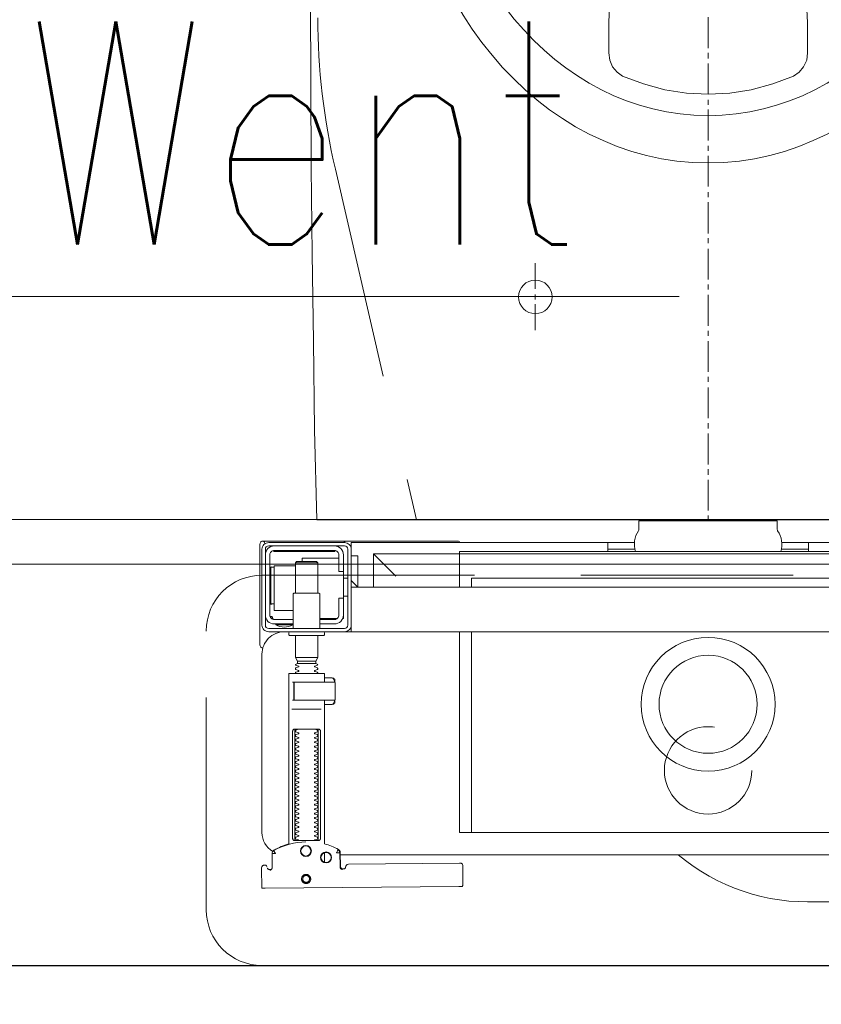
# Model space of a CAD drawing. Header units: millimetres. Extents: x 23192 to 177760, y -399809 to -79279.
# Tile 659 of 822: x 74484 to 74519, y -195415 to -195371. Entities that reach past the tile are written whole.
import ezdxf

# ---------------------------------------------------------------- set-up
doc = ezdxf.new("R2010")
doc.units = ezdxf.units.MM
doc.linetypes.add('CARKOVANA', pattern=[7.5, 5, -2.5])
doc.linetypes.add('HIDDEN2', pattern=[4.7625, 3.175, -1.5875])
doc.layers.get('0').update_dxf_attribs({"lineweight": 0})
for name, color, linetype, lineweight in [('!! 0_ Istn-sciany', 3, 'Continuous', 30), ('!! 0_Istn-went', 5, 'Continuous', 13), ('!! 2 ZABUDOWA GK-MDF', 54, 'Continuous', 13), ('!! 2_wypos-sanitarne', 240, 'Continuous', 9), ('Dimension (ISO)', 7, 'Continuous', 25)]:
    doc.layers.add(name, color=color, linetype=linetype, lineweight=lineweight)
doc.layers.add('!! 1_Wyburzenia', color=252, linetype='CARKOVANA', lineweight=13, true_color=0x696969)
doc.layers.add('!! 2_WYBURZENIA DO REMONTU', color=7, linetype='Continuous', lineweight=0, true_color=0x4d4d4d, plot=False)
doc.layers.add('!!_@ wypos sanit nd', color=7, linetype='Continuous', lineweight=0, plot=False)
doc.layers.add('Powierzchnia', color=140, linetype='Continuous', lineweight=5, plot=False)
doc.styles.add('ARCHETYP', font='romans.shx', dxfattribs={"height": 15})
doc.styles.add('Note Text (ISO)', font='tahoma.ttf')
doc.dimstyles.new('Default (ISO)', dxfattribs={"dimscale": 5, "dimtxt": 5, "dimasz": 5, "dimexe": 3.175, "dimexo": 0, "dimgap": 0.762, "dimtad": 1, "dimdec": 0, "dimrnd": 1e-08, "dimzin": 0, "dimtxsty": 'Note Text (ISO)', "dimcen": 0.09, "dimdle": 10, "dimclrd": 256, "dimclre": 256, "dimclrt": 256, "dimazin": 0, "dimtfac": 0.70104, "dimtmove": 0, "dimatfit": 3, "dimfxl": 1, "dimtolj": 1, "dimtzin": 0, "dimlwd": -1, "dimlwe": -1, "dimarcsym": 0})

# ---------------------------------------------------------------- blocks, each defined once
blk = doc.blocks.new('A$Cff2eaf8b')
for points in [[(-0.18941, 0.08863), (-0.04454, 0.08863), (-0.04035, 0.08853), (-0.03617, 0.08824), (-0.032, 0.08775), (-0.02786, 0.08707), (-0.02376, 0.08619), (-0.0197, 0.08513), (-0.0157, 0.08388), (-0.01176, 0.08244), (-0.00789, 0.08082), (-0.0041, 0.07902), (-0.0004, 0.07705), (0.0032, 0.0749), (0.0067, 0.0726), (0.01009, 0.07012), (0.01337, 0.0675)], [(0.19864, 0.08252), (0.11173, 0.08169)], [(0.20013, 0.08252), (0.20025, 0.07353)], [(0.16386, 0.07389), (0.16409, 0.07384), (0.16425, 0.07378), (0.1644, 0.07368), (0.16452, 0.07356), (0.16463, 0.07342), (0.16471, 0.07326), (0.16476, 0.07309), (0.16478, 0.07292), (0.16496, 0.06636), (0.16497, 0.06624), (0.16498, 0.06614), (0.165, 0.06604), (0.16503, 0.06594), (0.16507, 0.06584), (0.16511, 0.06575), (0.16516, 0.06566), (0.16521, 0.06557), (0.16527, 0.06549), (0.16534, 0.0654), (0.16542, 0.06533), (0.1655, 0.06526), (0.16558, 0.06519), (0.16567, 0.06513), (0.16576, 0.06508), (0.16651, 0.0647), (0.16726, 0.06433), (0.16803, 0.06399), (0.16881, 0.06367), (0.1696, 0.06337), (0.17039, 0.06309), (0.17119, 0.06284), (0.172, 0.0626), (0.172, -0.00186)], [(0.1651, 0.06653), (0.16492, 0.07312), (0.1649, 0.07329), (0.16485, 0.07345), (0.16478, 0.07361), (0.16467, 0.07374), (0.16455, 0.07386), (0.16441, 0.07396), (0.16425, 0.07403), (0.16409, 0.07408), (0.16391, 0.07409)], [(0.172, 0.07087), (0.172, 0.06656)], [(0.19757, 0.07355), (0.19749, 0.07368), (0.19738, 0.0738), (0.19726, 0.0739), (0.19713, 0.07399), (0.19698, 0.07405), (0.19683, 0.07408), (0.19667, 0.07409), (0.19577, 0.07408)], [(0.16493, 0.0675), (-0.16477, 0.0675)], [(-0.11847, -0.0325), (-0.11847, 0.0575), (0.11153, 0.0575), (0.11153, -0.0325)], [(0.10602, 0.0575), (0.10602, -0.0325)], [(0.17483, 0.06014), (0.17483, 0.01214)], [(0.18523, 0.01214), (0.18523, 0.06014)], [(0.16811, -0.00015), (0.16776, -0.00056), (0.16776, -0.00022), (0.16779, -0.00011), (0.16786, -0.00004), (0.16797, 0), (0.1681, 0.00001), (0.16822, 0.00001), (0.16841, 0.00003), (0.16887, 0.00014), (0.172, 0.00014)], [(0.16848, 0.00006), (0.16856, 0.00012), (0.16876, 0.00014)], [(0.18662, 0.00214), (0.17345, 0.00214)], [(0.16732, -0.0019), (0.16732, -0.00074), (0.16736, -0.00062), (0.16746, -0.00054), (0.16767, -0.00049)], [(0.16751, -0.00165), (0.16754, -0.00139), (0.16766, -0.00086)], [(0.17371, -0.00186), (0.18481, -0.00186), (0.18637, -0.00186)], [(0.16767, -0.01124), (0.16755, -0.01122), (0.16746, -0.01119), (0.16737, -0.01112), (0.16732, -0.01098), (0.16732, -0.00983)], [(0.16766, -0.01087), (0.16754, -0.01033), (0.16751, -0.01008)], [(0.172, -0.01186), (0.16887, -0.01186), (0.16841, -0.01176), (0.16831, -0.01174), (0.16819, -0.01174), (0.16806, -0.01173), (0.16794, -0.01172), (0.16783, -0.01166), (0.16776, -0.01151), (0.16776, -0.01117), (0.16811, -0.01157)], [(0.16876, -0.01186), (0.16866, -0.01186), (0.16848, -0.01178)], [(0.18558, -0.00986), (0.18637, -0.00986)], [(0.185, -0.02092), (0.175, -0.02092)], [(0.1759, -0.0183), (0.1841, -0.0183)], [(0.1841, -0.01936), (0.1759, -0.01936)], [(0.19962, -0.02522), (0.19976, -0.02523), (0.19987, -0.02526), (0.20001, -0.0253)], [(0.20099, -0.02671), (0.20099, -0.0717)], [(-0.16, -0.0355), (-0.16, -0.0325), (0.16, -0.0325), (0.16, -0.0355)], [(0.16, -0.0485), (0.16, -0.0365)], [(0.174, -0.0385), (0.16618, -0.0385)], [(0.167, -0.03806), (0.16693, -0.03815), (0.16687, -0.03825), (0.16681, -0.03837), (0.16675, -0.0385)], [(0.19499, -0.03806), (0.19506, -0.03814), (0.19512, -0.03823), (0.19517, -0.03833), (0.19521, -0.03842), (0.19525, -0.03853), (0.19528, -0.03863), (0.19531, -0.03874), (0.19533, -0.03885), (0.19535, -0.03896), (0.19537, -0.03907), (0.19538, -0.03917), (0.19539, -0.03927), (0.19537, -0.03937), (0.19547, -0.0394), (0.19557, -0.0394), (0.19567, -0.0394), (0.19578, -0.0394), (0.19589, -0.0394), (0.19612, -0.0394), (0.19616, -0.0393), (0.19615, -0.03919), (0.19613, -0.03907), (0.19609, -0.03894), (0.19605, -0.03882), (0.19594, -0.03861)], [(0.1635, -0.0475), (0.1635, -0.04)], [(0.186, -0.042), (0.1945, -0.042), (0.1945, -0.062), (0.185, -0.062)], [(0.1615, -0.0485), (0.1635, -0.0485)], [(0.19591, -0.04489), (0.19602, -0.04489), (0.19615, -0.04489), (0.19632, -0.04489), (0.1965, -0.04489)], [(0.16, -0.0555), (0.157, -0.0525), (0.16, -0.0525), (-0.16, -0.0525), (-0.157, -0.0525), (-0.16, -0.0555)], [(0.10602, -0.0525), (0.10602, -0.05658), (-0.11847, -0.05658)], [(0.11153, -0.0525), (0.11153, -0.0675), (0.15, -0.0675)], [(0.14, -0.0575), (0.15, -0.0675), (0.15, -0.0525)], [(0.16, -0.0665), (0.157, -0.0665), (0.157, -0.0525)], [(0.175, -0.0498), (0.175, -0.06346), (0.1755, -0.06396), (0.1845, -0.06396), (0.185, -0.06346), (0.185, -0.0498)], [(0.1615, -0.0565), (0.1635, -0.0565)], [(0.1965, -0.06151), (0.19632, -0.06151), (0.19615, -0.06151), (0.19602, -0.06151), (0.19591, -0.06151)], [(0.1655, -0.0655), (0.182, -0.0655), (0.182, -0.06396)], [(0.185, -0.06346), (0.175, -0.06346)], [(-0.03305, -0.0725), (-0.16, -0.0725), (-0.16, -0.0695)], [(-0.045, -0.0725), (-0.045, -0.0685)], [(-0.045, -0.0695), (-0.03283, -0.0695)], [(0.03283, -0.0695), (0.045, -0.0695)], [(0.16, -0.0695), (0.16, -0.0725), (0.03305, -0.0725)], [(0.045, -0.0685), (0.045, -0.0725)], [(0.16721, -0.0685), (0.19466, -0.0685), (0.19478, -0.0685)], [(0.17, -0.069), (0.17, -0.0685)], [(0.174, -0.069), (0.174, -0.0685)]]:
    blk.add_lwpolyline(points)
for points in [[(0.16424, 0.07378), (0.16327, 0.07377), (0.16304, 0.07374), (0.16282, 0.07366), (0.16262, 0.07353), (0.16265, 0.07357), (0.16258, 0.07337), (0.16257, 0.07317, -0.157432), (0.16238, 0.07258), (0.1621, 0.07218, -0.241147), (0.16129, 0.07175), (0.1115, 0.07128), (0.11133, 0.07127), (0.11119, 0.07127), (0.11107, 0.07127), (0.11094, 0.07128), (0.11078, 0.0713), (0.11062, 0.07135), (0.11047, 0.07143), (0.11033, 0.07153), (0.11022, 0.07165), (0.11012, 0.07179), (0.11005, 0.07194), (0.11001, 0.0721), (0.10999, 0.07227), (0.10995, 0.08127), (0.11022, 0.08166)], [(0.19647, 0.0744), (0.19626, 0.07438), (0.19604, 0.0743), (0.19585, 0.07417), (0.19566, 0.07396, 0.132231), (0.19551, 0.07346), (0.19546, 0.06691)], [(0.19768, 0.0731, 0.415336), (0.19869, 0.07211)], [(0.19885, 0.07212), (0.19898, 0.07212), (0.19912, 0.07213), (0.19927, 0.07216), (0.1994, 0.07222), (0.19953, 0.07229), (0.19965, 0.07238), (0.19975, 0.07248), (0.20007, 0.07294, 0.158481), (0.20025, 0.07353)], [(0.18031, 0.06175, 0.125713), (0.19466, 0.06556, 0.121439), (0.19519, 0.06605, -0.262119), (0.2, 0.0575), (0.2, -0.0225, -0.414214), (0.19, -0.0325), (0.18751, -0.0325, 0.405519), (0.188, -0.032), (0.188, -0.0313, 0.414214), (0.1875, -0.0308), (0.1725, -0.0308, 0.414214), (0.172, -0.0313), (0.172, -0.032, 0.405519), (0.17249, -0.0325, 0.001664), (0.15993, -0.0325)], [(0.172, -0.00986), (0.172, -0.01366, 0.414214), (0.1722, -0.01386), (0.18462, -0.01386), (0.1878, -0.01386, 0.414214), (0.188, -0.01366), (0.188, 0.06267), (0.18885, 0.06292), (0.18969, 0.06319), (0.19052, 0.0635), (0.19134, 0.06382), (0.19215, 0.06417), (0.19295, 0.06454), (0.19374, 0.06494), (0.19456, 0.06538), (0.19464, 0.06544), (0.19473, 0.0655), (0.19481, 0.06557), (0.19488, 0.06564), (0.19495, 0.06572), (0.19502, 0.06581)], [(0.17647, 0.01114, 0.182836), (0.17636, 0.01123), (0.17515, 0.01163, 0.050055), (0.175, 0.0119), (0.175, 0.01218, 0.050055), (0.17515, 0.01244), (0.17636, 0.01285, 0.719897), (0.17636, 0.01323), (0.17515, 0.01363, 0.050055), (0.175, 0.0139), (0.175, 0.01418, 0.050055), (0.17515, 0.01444), (0.17636, 0.01485, 0.719897), (0.17636, 0.01523), (0.17515, 0.01563, 0.050055), (0.175, 0.0159), (0.175, 0.01618, 0.050055), (0.17515, 0.01644), (0.17636, 0.01685, 0.719897), (0.17636, 0.01723), (0.17515, 0.01763, 0.050055), (0.175, 0.0179), (0.175, 0.01818, 0.050055), (0.17515, 0.01844), (0.17636, 0.01885, 0.719897), (0.17636, 0.01923), (0.17515, 0.01963, 0.050055), (0.175, 0.0199), (0.175, 0.02018, 0.050055), (0.17515, 0.02044), (0.17636, 0.02085, 0.719897), (0.17636, 0.02123), (0.17515, 0.02163, 0.050055), (0.175, 0.0219), (0.175, 0.02218, 0.050055), (0.17515, 0.02244), (0.17636, 0.02285, 0.719897), (0.17636, 0.02323), (0.17515, 0.02363, 0.050055), (0.175, 0.0239), (0.175, 0.02418, 0.050055), (0.17515, 0.02444), (0.17636, 0.02485, 0.719897), (0.17636, 0.02523), (0.17515, 0.02563, 0.050055), (0.175, 0.0259), (0.175, 0.02618, 0.050055), (0.17515, 0.02644), (0.17636, 0.02685, 0.719897), (0.17636, 0.02723), (0.17515, 0.02763, 0.050055), (0.175, 0.0279), (0.175, 0.02818, 0.050055), (0.17515, 0.02844), (0.17636, 0.02885, 0.719897), (0.17636, 0.02923), (0.17515, 0.02963, 0.050055), (0.175, 0.0299), (0.175, 0.03018, 0.050055), (0.17515, 0.03044), (0.17636, 0.03085, 0.719897), (0.17636, 0.03123), (0.17515, 0.03163, 0.050055), (0.175, 0.0319), (0.175, 0.03218, 0.050055), (0.17515, 0.03244), (0.17636, 0.03285, 0.719897), (0.17636, 0.03323), (0.17515, 0.03363, 0.050055), (0.175, 0.0339), (0.175, 0.03418, 0.050055), (0.17515, 0.03444), (0.17636, 0.03485, 0.719897), (0.17636, 0.03523), (0.17515, 0.03563, 0.050055), (0.175, 0.0359), (0.175, 0.03618, 0.050055), (0.17515, 0.03644), (0.17636, 0.03685, 0.719897), (0.17636, 0.03723), (0.17515, 0.03763, 0.050055), (0.175, 0.0379), (0.175, 0.03818, 0.050055), (0.17515, 0.03844), (0.17636, 0.03885, 0.719897), (0.17636, 0.03923), (0.17515, 0.03963, 0.050055), (0.175, 0.0399), (0.175, 0.04018, 0.050055), (0.17515, 0.04044), (0.17636, 0.04085, 0.719897), (0.17636, 0.04123), (0.17515, 0.04163, 0.050055), (0.175, 0.0419), (0.175, 0.04218, 0.050055), (0.17515, 0.04244), (0.17636, 0.04285, 0.719897), (0.17636, 0.04323), (0.17515, 0.04363, 0.050055), (0.175, 0.0439), (0.175, 0.04418, 0.050055), (0.17515, 0.04444), (0.17636, 0.04485, 0.719897), (0.17636, 0.04523), (0.17515, 0.04563, 0.050055), (0.175, 0.0459), (0.175, 0.04618, 0.050055), (0.17515, 0.04644), (0.17636, 0.04685, 0.719897), (0.17636, 0.04723), (0.17515, 0.04763, 0.050055), (0.175, 0.0479), (0.175, 0.04818, 0.050055), (0.17515, 0.04844), (0.17636, 0.04885, 0.719897), (0.17636, 0.04923), (0.17515, 0.04963, 0.050055), (0.175, 0.0499), (0.175, 0.05018, 0.050055), (0.17515, 0.05044), (0.17636, 0.05085, 0.719897), (0.17636, 0.05123), (0.17515, 0.05163, 0.050055), (0.175, 0.0519), (0.175, 0.05218, 0.050055), (0.17515, 0.05244), (0.17636, 0.05285, 0.719897), (0.17636, 0.05323), (0.17515, 0.05363, 0.050055), (0.175, 0.0539), (0.175, 0.05418, 0.050055), (0.17515, 0.05444), (0.17636, 0.05485, 0.719897), (0.17636, 0.05523), (0.17515, 0.05563, 0.050055), (0.175, 0.0559), (0.175, 0.05618, 0.050055), (0.17515, 0.05644), (0.17636, 0.05685, 0.719897), (0.17636, 0.05723), (0.17515, 0.05763, 0.050055), (0.175, 0.0579), (0.175, 0.05818, 0.050055), (0.17515, 0.05844), (0.17636, 0.05885, 0.719897), (0.17636, 0.05923), (0.17515, 0.05963, 0.050055), (0.175, 0.0599), (0.175, 0.06018, 0.050055), (0.17515, 0.06044), (0.17636, 0.06085, 0.474594), (0.17647, 0.06114)], [(0.18353, 0.06114, 0.474594), (0.18364, 0.06085), (0.18485, 0.06044, 0.050055), (0.185, 0.06018), (0.185, 0.0599, 0.050055), (0.18485, 0.05963), (0.18364, 0.05923, 0.719897), (0.18364, 0.05885), (0.18485, 0.05844, 0.050055), (0.185, 0.05818), (0.185, 0.0579, 0.050055), (0.18485, 0.05763), (0.18364, 0.05723, 0.719897), (0.18364, 0.05685), (0.18485, 0.05644, 0.050055), (0.185, 0.05618), (0.185, 0.0559, 0.050055), (0.18485, 0.05563), (0.18364, 0.05523, 0.719897), (0.18364, 0.05485), (0.18485, 0.05444, 0.050055), (0.185, 0.05418), (0.185, 0.0539, 0.050055), (0.18485, 0.05363), (0.18364, 0.05323, 0.719897), (0.18364, 0.05285), (0.18485, 0.05244, 0.050055), (0.185, 0.05218), (0.185, 0.0519, 0.050055), (0.18485, 0.05163), (0.18364, 0.05123, 0.719897), (0.18364, 0.05085), (0.18485, 0.05044, 0.050055), (0.185, 0.05018), (0.185, 0.0499, 0.050055), (0.18485, 0.04963), (0.18364, 0.04923, 0.719897), (0.18364, 0.04885), (0.18485, 0.04844, 0.050055), (0.185, 0.04818), (0.185, 0.0479, 0.050055), (0.18485, 0.04763), (0.18364, 0.04723, 0.719897), (0.18364, 0.04685), (0.18485, 0.04644, 0.050055), (0.185, 0.04618), (0.185, 0.0459, 0.050055), (0.18485, 0.04563), (0.18364, 0.04523, 0.719897), (0.18364, 0.04485), (0.18485, 0.04444, 0.050055), (0.185, 0.04418), (0.185, 0.0439, 0.050055), (0.18485, 0.04363), (0.18364, 0.04323, 0.719897), (0.18364, 0.04285), (0.18485, 0.04244, 0.050055), (0.185, 0.04218), (0.185, 0.0419, 0.050055), (0.18485, 0.04163), (0.18364, 0.04123, 0.719897), (0.18364, 0.04085), (0.18485, 0.04044, 0.050055), (0.185, 0.04018), (0.185, 0.0399, 0.050055), (0.18485, 0.03963), (0.18364, 0.03923, 0.719897), (0.18364, 0.03885), (0.18485, 0.03844, 0.050055), (0.185, 0.03818), (0.185, 0.0379, 0.050055), (0.18485, 0.03763), (0.18364, 0.03723, 0.719897), (0.18364, 0.03685), (0.18485, 0.03644, 0.050055), (0.185, 0.03618), (0.185, 0.0359, 0.050055), (0.18485, 0.03563), (0.18364, 0.03523, 0.719897), (0.18364, 0.03485), (0.18485, 0.03444, 0.050055), (0.185, 0.03418), (0.185, 0.0339, 0.050055), (0.18485, 0.03363), (0.18364, 0.03323, 0.719897), (0.18364, 0.03285), (0.18485, 0.03244, 0.050055), (0.185, 0.03218), (0.185, 0.0319, 0.050055), (0.18485, 0.03163), (0.18364, 0.03123, 0.719897), (0.18364, 0.03085), (0.18485, 0.03044, 0.050055), (0.185, 0.03018), (0.185, 0.0299, 0.050055), (0.18485, 0.02963), (0.18364, 0.02923, 0.719897), (0.18364, 0.02885), (0.18485, 0.02844, 0.050055), (0.185, 0.02818), (0.185, 0.0279, 0.050055), (0.18485, 0.02763), (0.18364, 0.02723, 0.719897), (0.18364, 0.02685), (0.18485, 0.02644, 0.050055), (0.185, 0.02618), (0.185, 0.0259, 0.050055), (0.18485, 0.02563), (0.18364, 0.02523, 0.719897), (0.18364, 0.02485), (0.18485, 0.02444, 0.050055), (0.185, 0.02418), (0.185, 0.0239, 0.050055), (0.18485, 0.02363), (0.18364, 0.02323, 0.719897), (0.18364, 0.02285), (0.18485, 0.02244, 0.050055), (0.185, 0.02218), (0.185, 0.0219, 0.050055), (0.18485, 0.02163), (0.18364, 0.02123, 0.719897), (0.18364, 0.02085), (0.18485, 0.02044, 0.050055), (0.185, 0.02018), (0.185, 0.0199, 0.050055), (0.18485, 0.01963), (0.18364, 0.01923, 0.719897), (0.18364, 0.01885), (0.18485, 0.01844, 0.050055), (0.185, 0.01818), (0.185, 0.0179, 0.050055), (0.18485, 0.01763), (0.18364, 0.01723, 0.719897), (0.18364, 0.01685), (0.18485, 0.01644, 0.050055), (0.185, 0.01618), (0.185, 0.0159, 0.050055), (0.18485, 0.01563), (0.18364, 0.01523, 0.719897), (0.18364, 0.01485), (0.18485, 0.01444, 0.050055), (0.185, 0.01418), (0.185, 0.0139, 0.050055), (0.18485, 0.01363), (0.18364, 0.01323, 0.719897), (0.18364, 0.01285), (0.18485, 0.01244, 0.050055), (0.185, 0.01218), (0.185, 0.0119, 0.050055), (0.18485, 0.01163), (0.18364, 0.01123, 0.182836), (0.18353, 0.01114)], [(0.18575, -0.00966), (0.18575, -0.00207), (0.18572, -0.00196), (0.18564, -0.00189), (0.18554, -0.00186), (0.18565, -0.00188), (0.18573, -0.00194), (0.18577, -0.00204), (0.18577, -0.00966), (0.18574, -0.00977), (0.18566, -0.00984), (0.18547, -0.00986), (0.18558, -0.00981), (0.18563, -0.00966), (0.18563, -0.00206), (0.18557, -0.00191), (0.18547, -0.00186), (0.16743, -0.00186, 0.414214), (0.16723, -0.00206), (0.16723, -0.00966, 0.414214), (0.16743, -0.00986), (0.18547, -0.00986)], [(0.18555, -0.00986, 0.414213), (0.18575, -0.00966), (0.18575, -0.00207), (0.18575, -0.00966), (0.18572, -0.00977), (0.18564, -0.00984), (0.18554, -0.00986)], [(0.175, -0.01382), (0.175, -0.01406, -0.050055), (0.17515, -0.01432), (0.17636, -0.01473, -0.719897), (0.17636, -0.01511), (0.17515, -0.01552, -0.050055), (0.175, -0.01578), (0.175, -0.01606, -0.050055), (0.17515, -0.01632), (0.17636, -0.01673, -0.719897), (0.17636, -0.01711), (0.17515, -0.01752, -0.050055), (0.175, -0.01778), (0.1759, -0.0183), (0.1759, -0.01936), (0.175, -0.02092), (0.175, -0.0308)], [(0.185, -0.01382), (0.185, -0.01406, 0.050055), (0.18485, -0.01432), (0.18364, -0.01473, 0.719897), (0.18364, -0.01511), (0.18485, -0.01552, 0.050055), (0.185, -0.01578), (0.185, -0.01606, 0.050055), (0.18485, -0.01632), (0.18364, -0.01673, 0.719897), (0.18364, -0.01711), (0.18485, -0.01752, 0.050055), (0.185, -0.01778), (0.1841, -0.0183), (0.1841, -0.01936), (0.185, -0.02092), (0.185, -0.0308)], [(0.2001, -0.02534, 0.126559), (0.19961, -0.02525)], [(0.20099, -0.02671, 0.198909), (0.20055, -0.02564, 0.091301), (0.2001, -0.02534)], [(0.174, -0.034), (0.174, -0.0493, 0.414214), (0.1745, -0.0498), (0.1855, -0.0498, 0.414214), (0.186, -0.0493), (0.186, -0.034)], [(0.19375, -0.03562, 0.119096), (0.19, -0.03454, 0.119096), (0.18625, -0.03562)], [(0.16379, -0.0385), (0.1635, -0.0385), (0.1635, -0.04, -0.414214), (0.1675, -0.036), (0.174, -0.036)], [(0.174, -0.038), (0.1675, -0.038, 0.414214), (0.1655, -0.04), (0.1655, -0.0475), (0.1635, -0.0475), (0.1635, -0.067, 0.414214), (0.1675, -0.071)], [(0.1635, -0.0595), (0.1655, -0.0595), (0.1655, -0.067, 0.414214), (0.1675, -0.069), (0.1945, -0.069, 0.414214), (0.1965, -0.067), (0.1965, -0.04, 0.414214), (0.1945, -0.038), (0.186, -0.038)], [(0.19375, -0.036), (0.19375, -0.03562), (0.18625, -0.03562), (0.18625, -0.036), (0.1945, -0.036, -0.414214), (0.1985, -0.04)], [(0.1945, -0.04497), (0.19515, -0.04496), (0.19542, -0.04496), (0.1956, -0.04496), (0.19566, -0.04496, 0.116465), (0.19589, -0.0449), (0.196, -0.04485), (0.196, -0.06155), (0.19589, -0.0615, 0.116465), (0.19566, -0.06144), (0.19542, -0.06144), (0.19515, -0.06144), (0.1945, -0.06143)], [(-0.04, -0.0685), (-0.03255, -0.0685, 0.236962), (-0.03118, -0.07775, -0.154353), (-0.031, -0.07832), (-0.031, -0.08218), (0.031, -0.08218), (0.031, -0.07832, -0.154353), (0.03118, -0.07775, 0.236962), (0.03255, -0.0685), (0.04, -0.0685)], [(0.1945, -0.071, 0.414214), (0.1985, -0.067)], [(0.11124, -0.0725), (0.11142, -0.07274), (0.11165, -0.07293), (0.11192, -0.07308), (0.1122, -0.07317), (0.1125, -0.0732), (0.1623, -0.0732, 0.326231), (0.16325, -0.0725)], [(0.1987, -0.07216, 0.000114), (0.1987, -0.07216, 0.517015), (0.20003, -0.07309), (0.19993, -0.07313), (0.19983, -0.07315), (0.19971, -0.07318), (0.19958, -0.07319), (0.19948, -0.07319), (0.19903, -0.07319), (0.19841, -0.07319), (0.19771, -0.07319), (0.16427, -0.07319), (0.16392, -0.07319), (0.16356, -0.07319), (0.16323, -0.07319), (0.16293, -0.07319), (0.16269, -0.07319), (0.16249, -0.07319), (0.16236, -0.07319)], [(0.2001, -0.07306, 0.091301), (0.20055, -0.07276, 0.198909), (0.20099, -0.0717)]]:
    blk.add_lwpolyline(points, format="xyb")
for points in [[(0.18024, 0.0763), (0.18044, 0.07631), (0.18064, 0.07634), (0.18083, 0.07639), (0.18102, 0.07646), (0.1812, 0.07655), (0.18138, 0.07665), (0.18154, 0.07677), (0.18168, 0.07691), (0.18182, 0.07706), (0.18193, 0.07722), (0.18204, 0.0774), (0.18212, 0.07758), (0.18219, 0.07777), (0.18223, 0.07796), (0.18226, 0.07816), (0.18227, 0.07836), (0.18226, 0.07857), (0.18223, 0.07876), (0.18217, 0.07896), (0.18211, 0.07915), (0.18202, 0.07933), (0.18191, 0.0795), (0.18179, 0.07966), (0.18165, 0.07981), (0.1815, 0.07994), (0.18134, 0.08006), (0.18117, 0.08016), (0.18099, 0.08024), (0.1808, 0.08031), (0.1806, 0.08036), (0.1804, 0.08038), (0.1802, 0.08039), (0.18, 0.08038), (0.1798, 0.08035), (0.17961, 0.0803), (0.17942, 0.08023), (0.17924, 0.08014), (0.17907, 0.08004), (0.17891, 0.07992), (0.17876, 0.07978), (0.17863, 0.07963), (0.17851, 0.07947), (0.17841, 0.07929), (0.17832, 0.07911), (0.17826, 0.07892), (0.17821, 0.07872), (0.17818, 0.07853), (0.17817, 0.07832), (0.17819, 0.07812), (0.17822, 0.07793), (0.17827, 0.07773), (0.17834, 0.07754), (0.17842, 0.07736), (0.17853, 0.07719), (0.17865, 0.07703), (0.17879, 0.07688), (0.17894, 0.07675), (0.1791, 0.07663), (0.17927, 0.07653), (0.17946, 0.07645), (0.17965, 0.07638), (0.17984, 0.07633), (0.18004, 0.07631)], [(0.18023, 0.07679), (0.18038, 0.0768), (0.18053, 0.07682), (0.18068, 0.07686), (0.18082, 0.07691), (0.18096, 0.07698), (0.18109, 0.07706), (0.18121, 0.07715), (0.18132, 0.07725), (0.18143, 0.07737), (0.18151, 0.07749), (0.18159, 0.07762), (0.18166, 0.07776), (0.18171, 0.0779), (0.18174, 0.07805), (0.18176, 0.0782), (0.18177, 0.07835), (0.18176, 0.0785), (0.18174, 0.07866), (0.1817, 0.0788), (0.18164, 0.07895), (0.18158, 0.07908), (0.1815, 0.07921), (0.18141, 0.07933), (0.1813, 0.07944), (0.18119, 0.07955), (0.18107, 0.07964), (0.18093, 0.07971), (0.1808, 0.07978), (0.18065, 0.07983), (0.18051, 0.07986), (0.18036, 0.07988), (0.1802, 0.07989), (0.18005, 0.07988), (0.1799, 0.07986), (0.17975, 0.07982), (0.17961, 0.07976), (0.17947, 0.0797), (0.17935, 0.07962), (0.17922, 0.07953), (0.17911, 0.07942), (0.17901, 0.07931), (0.17892, 0.07919), (0.17884, 0.07906), (0.17878, 0.07892), (0.17873, 0.07877), (0.1787, 0.07863), (0.17867, 0.07848), (0.17867, 0.07832), (0.17868, 0.07817), (0.1787, 0.07802), (0.17874, 0.07787), (0.17879, 0.07773), (0.17886, 0.07759), (0.17894, 0.07746), (0.17903, 0.07734), (0.17913, 0.07723), (0.17925, 0.07713), (0.17937, 0.07704), (0.1795, 0.07696), (0.17964, 0.0769), (0.17978, 0.07685), (0.17993, 0.07682), (0.18008, 0.07679)], [(0.16587, 0.06536), (0.16582, 0.06538), (0.16577, 0.06542), (0.16573, 0.06545), (0.16568, 0.06549), (0.16563, 0.06553), (0.16558, 0.06558), (0.16553, 0.06563), (0.16548, 0.06568), (0.16544, 0.06573), (0.1654, 0.06579), (0.16536, 0.06585), (0.16532, 0.06591), (0.16529, 0.06597), (0.16526, 0.06603), (0.16523, 0.0661), (0.16521, 0.06616), (0.16519, 0.06623), (0.16517, 0.06629), (0.16515, 0.06636), (0.16514, 0.06642), (0.16514, 0.06648), (0.16513, 0.06654), (0.16513, 0.06659), (0.16518, 0.06661), (0.16643, 0.06666), (0.16648, 0.06666), (0.16654, 0.06666), (0.16659, 0.06668), (0.16664, 0.06665), (0.16661, 0.06661), (0.16658, 0.06656), (0.16655, 0.06651), (0.16652, 0.06645), (0.16594, 0.06536)], [(0.18533, 0.06114), (0.18541, 0.06113), (0.1855, 0.06112), (0.18559, 0.06111), (0.18567, 0.06108), (0.18575, 0.06105), (0.18583, 0.06101), (0.18591, 0.06096), (0.18597, 0.0609), (0.18604, 0.06084), (0.18609, 0.06076), (0.18615, 0.06068), (0.18619, 0.06058), (0.18623, 0.06048), (0.18625, 0.06037), (0.18627, 0.06025), (0.18628, 0.06014), (0.18628, 0.01214), (0.18627, 0.01202), (0.18625, 0.01191), (0.18623, 0.0118), (0.18619, 0.01169), (0.18615, 0.0116), (0.18609, 0.01151), (0.18604, 0.01144), (0.18597, 0.01137), (0.18591, 0.01131), (0.18583, 0.01126), (0.18575, 0.01122), (0.18567, 0.01119), (0.18559, 0.01117), (0.1855, 0.01115), (0.18541, 0.01114), (0.18533, 0.01114), (0.17475, 0.01114), (0.17466, 0.01114), (0.17457, 0.01115), (0.17449, 0.01117), (0.1744, 0.01119), (0.17432, 0.01122), (0.17424, 0.01126), (0.17416, 0.01131), (0.17409, 0.01137), (0.17403, 0.01144), (0.17397, 0.01151), (0.17392, 0.0116), (0.17387, 0.01169), (0.17384, 0.0118), (0.17381, 0.01191), (0.17379, 0.01202), (0.17379, 0.01214), (0.17379, 0.06014), (0.17379, 0.06025), (0.17381, 0.06037), (0.17384, 0.06048), (0.17387, 0.06058), (0.17392, 0.06068), (0.17397, 0.06076), (0.17403, 0.06084), (0.17409, 0.0609), (0.17416, 0.06096), (0.17424, 0.06101), (0.17432, 0.06105), (0.1744, 0.06108), (0.17449, 0.06111), (0.17457, 0.06112), (0.17466, 0.06113), (0.17475, 0.06114)], [(-0.11847, -0.0685), (0.11153, -0.0685), (0.11153, -0.0675), (-0.11847, -0.0675)]]:
    blk.add_lwpolyline(points, close=True)
for points in [[(0.19546, 0.0669), (0.19546, 0.0669), (0.19546, 0.0669), (0.19546, 0.06691), (0.19546, 0.06691), (0.19546, 0.06691), (0.19546, 0.06691), (0.19546, 0.06691), (0.19546, 0.06691), (0.19546, 0.06691), (0.19546, 0.06691), (0.19546, 0.06691), (0.19546, 0.06691), (0.19546, 0.06691), (0.19546, 0.06691), (0.19546, 0.06691), (0.19546, 0.06691), (0.19546, 0.06691), (0.19546, 0.06691), (0.19546, 0.06691), (0.19546, 0.0669), (0.19546, 0.0669), (0.19546, 0.0669), (0.19546, 0.0669), (0.19546, 0.0669), (0.19546, 0.0669), (0.19546, 0.0669), (0.19546, 0.0669), (0.19546, 0.0669), (0.19546, 0.0669), (0.19546, 0.0669), (0.19546, 0.0669), (0.19546, 0.0669), (0.19546, 0.0669), (0.19546, 0.0669), (0.19546, 0.0669), (0.19545, 0.0669), (0.19545, 0.06691), (0.19545, 0.06691), (0.19545, 0.06691), (0.19545, 0.06691), (0.19545, 0.06691), (0.19545, 0.06691), (0.19545, 0.06691), (0.19545, 0.06691), (0.19544, 0.06691), (0.19544, 0.06691), (0.19544, 0.0669), (0.19544, 0.0669), (0.19544, 0.0669), (0.19543, 0.0669), (0.19543, 0.0669), (0.19543, 0.0669), (0.19543, 0.0669), (0.19543, 0.0669), (0.19543, 0.0669), (0.19543, 0.0669), (0.19542, 0.0669), (0.19542, 0.0669), (0.19542, 0.0669), (0.19542, 0.0669), (0.19542, 0.0669), (0.19541, 0.0669), (0.19541, 0.0669), (0.19541, 0.0669), (0.19541, 0.0669), (0.19541, 0.0669), (0.1954, 0.0669), (0.1954, 0.0669), (0.1954, 0.0669), (0.19539, 0.0669), (0.19539, 0.0669), (0.19539, 0.0669), (0.19537, 0.06691), (0.19537, 0.06691), (0.19537, 0.06691), (0.19536, 0.06691), (0.19536, 0.06691), (0.19535, 0.06691), (0.19535, 0.06691), (0.19534, 0.06691), (0.19534, 0.06691), (0.19533, 0.06691), (0.19533, 0.06691), (0.19532, 0.06691), (0.19532, 0.06691), (0.19531, 0.06691), (0.19531, 0.06691), (0.1953, 0.06691), (0.19529, 0.06691), (0.19529, 0.06691), (0.19528, 0.06691), (0.19527, 0.06691), (0.19527, 0.06691), (0.19526, 0.06691), (0.19525, 0.06691), (0.19524, 0.06691), (0.19523, 0.06691), (0.19523, 0.06691), (0.19522, 0.06691), (0.19521, 0.06691), (0.1952, 0.06691), (0.19519, 0.06691), (0.19518, 0.06691), (0.19517, 0.06691), (0.19516, 0.06691), (0.19515, 0.06691), (0.19514, 0.06691), (0.19513, 0.06691), (0.19512, 0.06691), (0.19511, 0.06691), (0.1951, 0.06691), (0.19509, 0.06691), (0.19508, 0.06691), (0.19507, 0.06691), (0.19506, 0.06691), (0.19505, 0.06691), (0.19504, 0.06691), (0.19503, 0.06691), (0.19502, 0.06691), (0.19501, 0.06691), (0.19499, 0.06691), (0.19498, 0.06691), (0.19497, 0.06691), (0.19496, 0.06691), (0.19495, 0.06691), (0.19494, 0.06692), (0.19492, 0.06692), (0.19491, 0.06692), (0.1949, 0.06692), (0.19489, 0.06692), (0.19487, 0.06692), (0.19486, 0.06692), (0.19485, 0.06692), (0.19484, 0.06692), (0.19482, 0.06692), (0.19481, 0.06692), (0.19469, 0.06692), (0.19464, 0.06692), (0.19459, 0.06692), (0.19456, 0.06692), (0.19453, 0.06692), (0.19451, 0.06692), (0.19448, 0.06692), (0.19445, 0.06692), (0.19443, 0.06692), (0.1944, 0.06692), (0.19438, 0.06692), (0.19435, 0.06692), (0.19433, 0.06692), (0.1943, 0.06692), (0.19428, 0.06692), (0.19427, 0.06692), (0.19425, 0.06692), (0.19423, 0.06692), (0.19422, 0.06692), (0.19421, 0.06692), (0.19419, 0.06692), (0.19418, 0.06692), (0.19418, 0.06692), (0.19417, 0.06692), (0.19416, 0.06692), (0.19416, 0.06692), (0.19415, 0.06692), (0.19415, 0.06693), (0.19414, 0.06693), (0.19414, 0.06693), (0.19413, 0.06693), (0.19413, 0.06693), (0.19412, 0.06693), (0.19412, 0.06693), (0.19411, 0.06693), (0.19411, 0.06693), (0.19411, 0.06692), (0.1941, 0.06692), (0.1941, 0.06692), (0.1941, 0.06692), (0.19409, 0.06692), (0.19409, 0.06692), (0.19409, 0.06692), (0.19408, 0.06692), (0.19408, 0.06692), (0.19408, 0.06692), (0.19407, 0.06692), (0.19407, 0.06692), (0.19406, 0.06692), (0.19406, 0.06692), (0.19406, 0.06692), (0.19406, 0.06692), (0.19405, 0.06692), (0.19405, 0.06692), (0.19405, 0.06692), (0.19405, 0.06692), (0.19404, 0.06693), (0.19404, 0.06693), (0.19404, 0.06693), (0.19403, 0.06693), (0.19403, 0.06693), (0.19402, 0.06693), (0.19402, 0.06694), (0.19402, 0.06694), (0.19401, 0.06694), (0.19401, 0.06694), (0.19401, 0.06694), (0.194, 0.06694), (0.194, 0.06694), (0.194, 0.06694), (0.194, 0.06694), (0.194, 0.06694), (0.194, 0.06694), (0.19399, 0.06694), (0.19399, 0.06694), (0.19399, 0.06694), (0.19399, 0.06694), (0.19399, 0.06694), (0.19399, 0.06694), (0.19399, 0.06694), (0.19398, 0.06694), (0.19398, 0.06694), (0.19398, 0.06694), (0.19398, 0.06693), (0.19398, 0.06693), (0.19397, 0.06693), (0.19397, 0.06693), (0.19397, 0.06693), (0.19397, 0.06693), (0.19397, 0.06692), (0.19397, 0.06692), (0.19397, 0.06692), (0.19397, 0.06692), (0.19397, 0.06692), (0.19397, 0.06691), (0.19397, 0.06691), (0.19397, 0.06691), (0.19397, 0.06691), (0.19397, 0.0669), (0.19397, 0.0669), (0.19397, 0.0669), (0.19397, 0.0669), (0.19397, 0.0669), (0.19397, 0.06689), (0.19397, 0.06689), (0.19397, 0.06689), (0.19397, 0.06689), (0.19397, 0.06689), (0.19397, 0.06688), (0.19397, 0.06688), (0.19398, 0.06688), (0.19398, 0.06688), (0.19398, 0.06688), (0.19398, 0.06687), (0.19399, 0.06687), (0.19399, 0.06687), (0.19399, 0.06687), (0.194, 0.06686), (0.194, 0.06686), (0.19401, 0.06685), (0.19401, 0.06685), (0.19401, 0.06685), (0.19402, 0.06684), (0.19402, 0.06684), (0.19402, 0.06684), (0.19402, 0.06683), (0.19403, 0.06683), (0.19403, 0.06683), (0.19403, 0.06682), (0.19403, 0.06682), (0.19403, 0.06682), (0.19403, 0.06681), (0.19403, 0.06681), (0.19404, 0.06681), (0.19404, 0.06681), (0.19404, 0.0668), (0.19404, 0.0668), (0.19404, 0.0668), (0.19404, 0.06679), (0.19405, 0.06679), (0.19405, 0.06679), (0.19405, 0.06678), (0.19405, 0.06678), (0.19405, 0.06677), (0.19406, 0.06677), (0.19406, 0.06677), (0.19406, 0.06676), (0.19406, 0.06676), (0.19407, 0.06675), (0.19407, 0.06675), (0.19407, 0.06674), (0.19408, 0.06673), (0.19408, 0.06672), (0.19409, 0.06671), (0.1941, 0.0667), (0.1941, 0.06669), (0.19411, 0.06668), (0.19412, 0.06666), (0.19414, 0.06663), (0.19416, 0.06659), (0.19418, 0.06655), (0.19419, 0.06653), (0.1942, 0.06652), (0.19421, 0.0665), (0.19422, 0.06648), (0.19423, 0.06646), (0.19433, 0.06627), (0.19434, 0.06626), (0.19435, 0.06624), (0.19436, 0.06622), (0.19437, 0.06621), (0.19438, 0.06619), (0.19439, 0.06618), (0.1944, 0.06616), (0.1944, 0.06614), (0.19441, 0.06613), (0.19442, 0.06611), (0.19443, 0.0661), (0.19444, 0.06608), (0.19445, 0.06607), (0.19445, 0.06605), (0.19446, 0.06604), (0.19447, 0.06603), (0.19448, 0.06601), (0.19448, 0.066), (0.19449, 0.06598), (0.1945, 0.06597), (0.19451, 0.06596), (0.19451, 0.06595), (0.19452, 0.06593), (0.19453, 0.06592), (0.19453, 0.06591), (0.19454, 0.0659), (0.19455, 0.06588), (0.19455, 0.06587), (0.19456, 0.06586), (0.19457, 0.06585), (0.19457, 0.06584), (0.19458, 0.06583), (0.19458, 0.06582), (0.19459, 0.06581), (0.19459, 0.0658), (0.1946, 0.06579), (0.1946, 0.06578), (0.19461, 0.06577), (0.19461, 0.06576), (0.19462, 0.06575), (0.19462, 0.06574), (0.19463, 0.06573), (0.19463, 0.06572), (0.19464, 0.06572), (0.19464, 0.06571), (0.19464, 0.0657), (0.19465, 0.06569), (0.19465, 0.06569), (0.19466, 0.06568), (0.19466, 0.06567), (0.19466, 0.06567), (0.19467, 0.06566), (0.19467, 0.06566), (0.19467, 0.06565), (0.19467, 0.06565), (0.19468, 0.06564), (0.19468, 0.06564), (0.19468, 0.06564), (0.19468, 0.06563), (0.19468, 0.06563), (0.19468, 0.06563), (0.19468, 0.06563), (0.19468, 0.06563), (0.19468, 0.06562), (0.19469, 0.06562), (0.19469, 0.06562), (0.19469, 0.06562), (0.19469, 0.06562), (0.19469, 0.06562), (0.19469, 0.06562), (0.19469, 0.06561), (0.19469, 0.06561), (0.19469, 0.06561), (0.19469, 0.06561), (0.19469, 0.06561), (0.19469, 0.06561), (0.19469, 0.06561), (0.19469, 0.06561), (0.19469, 0.06561), (0.19469, 0.06561), (0.19469, 0.06561), (0.19469, 0.06561), (0.19469, 0.06561), (0.19469, 0.06561), (0.19469, 0.06561), (0.19469, 0.06561), (0.19469, 0.0656), (0.19469, 0.0656), (0.19469, 0.0656), (0.19469, 0.0656), (0.19469, 0.0656), (0.19469, 0.0656), (0.19468, 0.0656), (0.19468, 0.0656), (0.19468, 0.0656), (0.19468, 0.0656), (0.19468, 0.0656), (0.19468, 0.0656), (0.19468, 0.0656), (0.19469, 0.0656), (0.19469, 0.0656), (0.19469, 0.0656), (0.19469, 0.0656), (0.19469, 0.0656), (0.19469, 0.0656), (0.19469, 0.0656), (0.19469, 0.0656), (0.19469, 0.0656), (0.19469, 0.0656), (0.19469, 0.0656), (0.19469, 0.0656, 0.269557)], [(0.16, -0.0695), (0.16, -0.0355, -0.414214), (0.163, -0.0325), (0.197, -0.0325, -0.414214), (0.2, -0.0355), (0.2, -0.0695, -0.414214), (0.197, -0.0725), (0.163, -0.0725, -0.414214)], [(0.1985, -0.0355), (0.1985, -0.0695, -0.414214), (0.197, -0.071), (0.163, -0.071, -0.414214), (0.1615, -0.0695), (0.1615, -0.0355, -0.414214), (0.163, -0.034), (0.197, -0.034, -0.414214)]]:
    blk.add_lwpolyline(points, format="xyb", close=True)
for centre, radius in [((0.17128, 0.06872), 0.00247), ((0.17128, 0.06871), 0.00227), ((0.18031, 0.0658), 0.00247), ((0.18031, 0.0658), 0.00227), ((0, 0), 0.03), ((0, 0), 0.022)]:
    blk.add_circle(centre, radius)
for centre, major_axis, ratio, start_param, end_param in [((0.11145, 0.08128), (-0.0015, -0.00001), 0.008666, 6.276938, 6.283143), ((0.11172, 0.08167), (0.0015, 0.00001), 0.008666, 1.564549, 3.135353), ((0.19863, 0.08251), (0.0015, 0.00001), 0.008666, 0.000034, 1.564556), ((0.16326, 0.07477), (0.00001, -0.001), 0.006244, 0, 0.008667), ((0.19846, 0.074), (-0.000892, -0.000453), 0.001081, 6.273741, 6.283185), ((0.19868, 0.07311), (-0.001, -0.00001), 0.00236, 6.276941, 6.283185), ((0.19849, 0.07212), (0.000501, 0.000005), 0.008666, 5.12776, 5.491123), ((0.19868, 0.07311), (0.000013, -0.001), 0.403131, 6.273715, 6.283185), ((0.19883, 0.07312), (0.000018, -0.001), 0.702652, 6.271005, 6.283185), ((0.19875, 0.07351), (0.0015, 0.00002), 0.011557, 6.27692, 6.283202), ((0.17484, 0.06014), (0, 0.001), 0.006244, 0, 1.570796), ((0.18031, 0.06225), (0.000005, -0.0005), 0.006244, 0, 0.008667), ((0.18524, 0.06014), (0, -0.001), 0.006244, 3.141593, 4.712389), ((0.17484, 0.01214), (0, -0.001), 0.006244, 4.712389, 6.283185), ((0.18524, 0.01214), (0, -0.001), 0.006244, 4.712389, 6.283185), ((0.16768, -0.00069), (-0.000013, 0.0002), 0.199357, 6.276703, 6.276744), ((0.16768, -0.01104), (-0.000013, -0.0002), 0.199357, 0.006339, 0.00638)]:
    blk.add_ellipse(centre, major_axis=major_axis, ratio=ratio, start_param=start_param, end_param=end_param)
blk = doc.blocks.new('A$C6ce7c513')
at = {"lineweight": 0}
for points in [[(0, 0), (0, -0.00246)], [(0.17819, -0.23404), (0.17794, -0.15833), (0.17745, -0.11986), (0.17695, -0.08064), (0.17646, -0.04094), (0.17548, -0.00049)], [(-0.17548, -0.00049), (0.17547, -0.00049)], [(0, -0.00469), (0, -0.0185)], [(0, -0.02072), (0, -0.02318)], [(0, -0.0254), (0, -0.03921)], [(0, -0.04143), (0, -0.0439)], [(0, -0.04612), (0, -0.05993)], [(0, -0.0624), (0, -0.06461)], [(0, -0.06683), (0, -0.08064)], [(0, -0.08311), (0, -0.08533)], [(0, -0.08755), (0, -0.10136)], [(0.07756, -0.08557), (0.07756, -0.09717)], [(0.06252, -0.10062), (0.07411, -0.10062)], [(0.07633, -0.10062), (0.07855, -0.10062)], [(0.07756, -0.09939), (0.07756, -0.1016)], [(0.08101, -0.10062), (0.09236, -0.10062)], [(0, -0.10383), (0, -0.10605)], [(0.07756, -0.10408), (0.07756, -0.11567)], [(0, -0.10827), (0, -0.12208)], [(0, -0.12455), (0, -0.12677)], [(0, -0.12898), (0, -0.14304)], [(0, -0.14526), (0, -0.14748)], [(0, -0.14995), (0, -0.16376)], [(0, -0.16598), (0, -0.1682)], [(0, -0.17066), (0, -0.18447)], [(0, -0.18669), (0, -0.18892)], [(-0.04402, -0.23577), (-0.04452, -0.22344), (-0.04452, -0.20988), (-0.04427, -0.20667), (-0.04279, -0.20371), (-0.04082, -0.20124), (-0.03835, -0.19952), (-0.02898, -0.19607), (-0.01936, -0.19335), (-0.00974, -0.19187), (-0.00013, -0.19138), (0.00974, -0.19187), (0.01936, -0.19335), (0.02898, -0.19607), (0.03835, -0.19952), (0.04082, -0.20124), (0.04279, -0.20371), (0.04402, -0.20667), (0.04451, -0.20988), (0.04451, -0.22344), (0.04402, -0.23577)], [(0, -0.19138), (0, -0.20519)], [(0, -0.20741), (0, -0.20988)], [(0, -0.2121), (0, -0.22591)]]:
    blk.add_lwpolyline(points, dxfattribs=at)
blk.add_circle((0.07744, -0.1005), 0.00752, dxfattribs=at)
for centre, major_axis, ratio in [((0, -0.32554), (0, -0.16499), 0.830338), ((0, -0.32974), (0, -0.14798), 0.83084)]:
    blk.add_ellipse(centre, major_axis=major_axis, ratio=ratio, start_param=0, end_param=6.283185, dxfattribs=at)
blk = doc.blocks.new('*D1419')
at = {"layer": 'DEFPOINTS', "color": 0, "transparency": 16777216}
for p in [(-689.76, 120.19), (510.24, 120.19), (510.24, 18.75)]:
    blk.add_point(p, dxfattribs=at)
at = {"layer": 'Dimension (ISO)', "transparency": 16777216}
for p, q in [((-689.76, 120.19), (-689.76, 2.88)), ((510.24, 120.19), (510.24, 2.88)), ((-664.76, 18.75), (485.24, 18.75))]:
    blk.add_line(p, q, dxfattribs=at)
for points in [[(-664.76, 22.92), (-664.76, 14.58), (-689.76, 18.75)], [(485.24, 22.92), (485.24, 14.58), (510.24, 18.75)]]:
    blk.add_solid(points, dxfattribs=at)
at = {"layer": 'Dimension (ISO)', "lineweight": 9, "transparency": 16777216, "insert": (-160.63, 48.6), "char_height": 25, "attachment_point": 1, "style": 'Note Text (ISO)'}
blk.add_mtext('\\A1;1200', dxfattribs=at)
blk = doc.blocks.new('A$C11ef928a')
at = {"layer": 'Dimension (ISO)', "lineweight": 9}
dim = blk.add_linear_dim(base=(510.24, 18.75), p1=(-689.76, 120.19), p2=(510.24, 120.19), angle=180, dimstyle='Default (ISO)', override={"dimdec": 0, "dimlfac": 1, "dimtp": 0, "dimtm": 0, "dimtdec": 2, "dimtofl": 0, "dimatfit": 1}, dxfattribs=at)
dim.commit()
dim.dimension.update_dxf_attribs({"geometry": '*D1419', "text_midpoint": (-125.68, 18.75), "dimtype": 128})

msp = doc.modelspace()

# ---------------------------------------------------------------- linework, layer by layer
at = {"layer": '!! 0_ Istn-sciany'}
msp.add_lwpolyline([(74470.42327, -195413.5883), (74554.42327, -195413.5883)], dxfattribs=at)
at = {"layer": '!! 0_Istn-went'}
msp.add_lwpolyline([(74513.13008, -195383.5883), (74473.08355, -195383.5883)], dxfattribs=at)
at = {"layer": '!! 1_Wyburzenia', "linetype": 'HIDDEN2', "ltscale": 3}
for p, q in [((74494.42327, -195396.0883), (74534.42327, -195396.0883)), ((74491.92327, -195411.0883), (74491.92327, -195398.5883)), ((74534.42327, -195413.5883), (74494.42327, -195413.5883))]:
    msp.add_line(p, q, dxfattribs=at)
for centre, start, end in [((74494.42327, -195398.5883), 90, 180), ((74494.42327, -195411.0883), 180, 270)]:
    msp.add_arc(centre, 2.5, start, end, dxfattribs=at)
at = {"layer": '!! 2 ZABUDOWA GK-MDF'}
for points in [[(74470.42327, -195393.5883), (74554.42327, -195393.5883)], [(74470.42327, -195395.5883), (74554.42327, -195395.5883)]]:
    msp.add_lwpolyline(points, dxfattribs=at)
at = {"layer": '!! 2_WYBURZENIA DO REMONTU', "linetype": 'HIDDEN2', "ltscale": 3}
for p in [(74497.71611, -195377.87186), (74527.49674, -195393.60527)]:
    msp.add_line(p, (74501.34981, -195393.60527), dxfattribs=at)
msp.add_circle((74514.42327, -195404.8383), 1.95945, dxfattribs=at)
msp.add_arc((74526.33986, -195371.0883), 29.41659, 180, 193.332578, dxfattribs=at)
at = {"layer": 'Powierzchnia'}
msp.add_lwpolyline([(74554.42327, -195251.5883), (74444.42327, -195251.5883), (74444.42327, -195413.5883), (74554.42327, -195413.5883)], close=True, dxfattribs=at)

# ---------------------------------------------------------------- block references
at = {"layer": '!! 2_wypos-sanitarne', "xscale": 100, "yscale": 100, "zscale": 100, "rotation": 180}
msp.add_blockref('A$C6ce7c513', (74514.4231, -195393.65426), dxfattribs=at)
at = {"layer": '!!_@ wypos sanit nd', "xscale": 100, "yscale": 100, "zscale": 100, "rotation": 180}
msp.add_blockref('A$Cff2eaf8b', (74514.4231, -195401.87226), dxfattribs=at)
at = {"xscale": -0.1, "yscale": 0.1, "zscale": 0.1, "rotation": 90}
msp.add_blockref('A$C11ef928a', (82225.12684, -195364.3052), dxfattribs=at)

# ---------------------------------------------------------------- texts
at = {"layer": '!! 0_Istn-went', "style": 'ARCHETYP', "width": 0.8}
msp.add_text('Went', height=10, rotation=360, dxfattribs=at).set_placement((74483.7533, -195381.25808))

doc.saveas('drawing.dxf')
